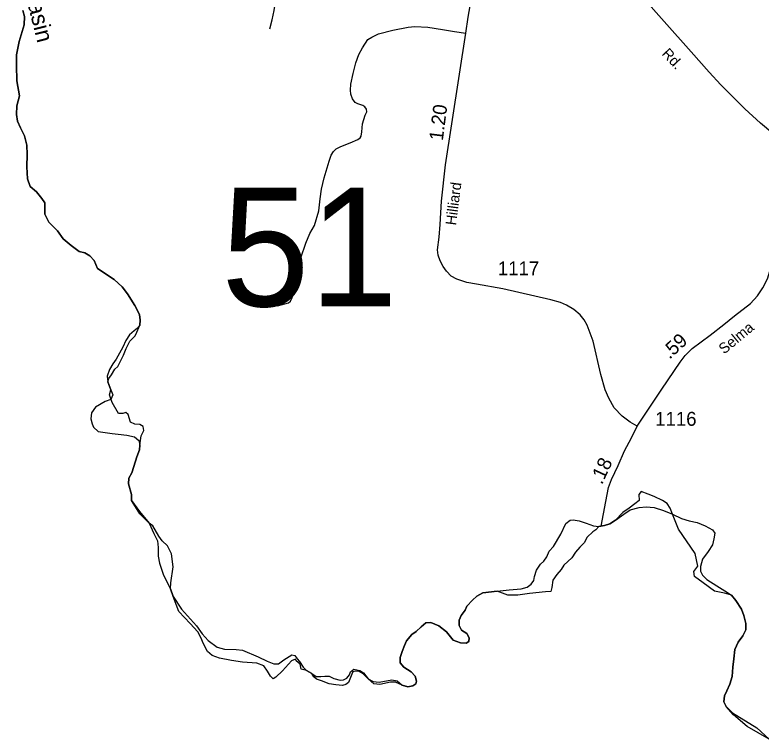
# Model space of a CAD drawing. Extents: x 2220236 to 2384410, y 720751 to 894131.
# Drawn here: x 2225880 to 2232586, y 728508 to 735017 of the extents above; entities that cross this region are included whole.
import ezdxf

# ---------------------------------------------------------------- set-up
doc = ezdxf.new("R2010")
doc.units = 0
doc.layers.add('Default', color=7, linetype='Continuous')

msp = doc.modelspace()

# ---------------------------------------------------------------- linework, layer by layer
at = {"layer": 'Default'}
for points in [[(2232692.6, 733951.9), (2232579.6, 734044.1), (2232441.4, 734172.9), (2232224.1, 734388.6), (2232119.8, 734501.7), (2231956.3, 734684.3), (2231714.7, 734959.2), (2231525.1, 735175), (2231309.5, 735416.8), (2231102.6, 735644.7), (2230880.1, 735870.9), (2230706.2, 736076.2), (2230532.4, 736279.7), (2230355, 736476.3)], [(2228171.9, 734892.5), (2228192.8, 734973.4), (2228211, 735056.9), (2228221.5, 735132.5), (2228221.5, 735210.8), (2228216.3, 735286.5), (2228195.4, 735417), (2228158.9, 735610.1), (2228135.4, 735711.9), (2228078, 735878.9), (2228031.1, 736009.4), (2227984.2, 736134.6), (2227932, 736265.1), (2227903.3, 736359.1), (2227895.5, 736400.8)], [(2231473, 731321.4), (2231408.7, 731356.2), (2231336.5, 731410.1), (2231265.2, 731486.7), (2231216.5, 731571.9), (2231186.1, 731646.7), (2231147, 731785.9), (2231075.7, 732083.4), (2231024.4, 732229.6), (2230996.6, 732276.5), (2230960.1, 732320), (2230902.7, 732368.7), (2230838.4, 732407), (2230782.7, 732431.4), (2230695.8, 732455.7), (2230266.4, 732554.9), (2230029.9, 732596.6), (2229943, 732610.6), (2229852.6, 732641.9), (2229800.4, 732669.7), (2229758.7, 732713.2), (2229727.4, 732756.7), (2229701.3, 732805.4), (2229683.9, 732857.6), (2229678.7, 732906.3), (2229692.6, 733019.4), (2229703, 733134.2), (2229715.2, 733343), (2229750.8, 733670.1), (2229932.5, 734853.1), (2229954.3, 734997.5), (2229976.9, 735131.5)], [(2225951.6, 735056.8), (2225965.5, 735004), (2225962.7, 734929), (2225946.1, 734867.9), (2225916.9, 734779), (2225894.7, 734659.6), (2225894.7, 734562.4), (2225897.5, 734423.5), (2225919.7, 734290.2), (2225897.5, 734201.3), (2225894.7, 734120.8), (2225903, 734062.5), (2225930.8, 734001.4), (2225966.9, 733929.1), (2225986.3, 733845.8), (2225989.1, 733762.5), (2225986.3, 733651.4), (2225991.9, 733543.1), (2226016.8, 733473.6), (2226075.1, 733426.4), (2226122.3, 733368.1), (2226147.3, 733329.2), (2226147.3, 733268.1), (2226147.3, 733226.5), (2226186.2, 733154.2), (2226263.9, 733076.5), (2226313.8, 733004.3), (2226386, 732943.2), (2226458.2, 732890.4), (2226508.2, 732879.3), (2226552.6, 732851.5), (2226591.4, 732809.8), (2226622, 732737.6), (2226771.9, 732637.6), (2226842.6, 732573.8), (2226892.6, 732509.9), (2226956.4, 732404.3), (2227000.9, 732323.8), (2227006.4, 732273.8), (2227003.6, 732229.4), (2226981.4, 732201.6), (2226950.9, 732176.6), (2226909.3, 732140.5), (2226875.9, 732090.5), (2226851, 732029.4), (2226791.3, 731923.8), (2226760.8, 731882.2), (2226730.2, 731829.4), (2226708, 731771.1), (2226713.6, 731718.3), (2226741.3, 731646.1), (2226759.4, 731601.7), (2226742.7, 731560), (2226690, 731543.3), (2226603.9, 731490.6), (2226567.8, 731440.6), (2226562.3, 731385), (2226573.4, 731340.6), (2226587.3, 731310), (2226628.9, 731273.9), (2226690, 731262.8), (2226753.8, 731254.5), (2226809.3, 731248.9), (2226884.3, 731240.6), (2226953.7, 731223.9), (2226992.5, 731190.6), (2227003.6, 731148.9), (2226998.1, 731107.3), (2226975.9, 731043.4), (2226948.1, 730957.3), (2226931.5, 730901.7), (2226903.7, 730851.8), (2226900.9, 730801.8), (2226928.7, 730707.3), (2226928.7, 730651.8)], [(2226313.8, 733004.3), (2226263.9, 733076.5), (2226186.2, 733154.2), (2226147.3, 733226.5), (2226147.3, 733268.1), (2226147.3, 733329.2), (2226122.3, 733368.1), (2226075.1, 733426.4), (2226016.8, 733473.7), (2225991.9, 733543.1), (2225986.3, 733651.4), (2225989.1, 733762.5), (2225986.3, 733845.8), (2225966.9, 733929.2), (2225930.8, 734001.4), (2225903, 734062.5), (2225894.7, 734120.8), (2225897.5, 734201.3), (2225919.7, 734290.2), (2225897.5, 734423.5), (2225894.7, 734562.4), (2225894.7, 734659.6), (2225916.9, 734779), (2225946.1, 734867.9), (2225962.7, 734929), (2225965.5, 735004), (2225951.6, 735056.8)], [(2228239.1, 732403.5), (2228305.2, 732420.9), (2228339.9, 732429.6), (2228357.3, 732445.3), (2228373, 732476.6), (2228388.6, 732516.6), (2228418.2, 732643.6), (2228433.8, 732760.2), (2228449.5, 732835), (2228494.7, 732965.5), (2228531.2, 733052.5), (2228573.8, 733125.5), (2228612, 733256), (2228624.2, 733363.9), (2228636.4, 733450.9), (2228660.7, 733551.8), (2228704.2, 733701.4), (2228723.3, 733755.3), (2228742.4, 733790.1), (2228768.5, 733812.7), (2228810.2, 733835.3), (2228893.7, 733866.7), (2228963.2, 733896.2), (2228984.1, 733911.9), (2228992.8, 733927.6), (2228998, 733965.8), (2229005, 734037.2), (2229029.3, 734115.4), (2229041.5, 734146.8), (2229039.7, 734171.1), (2229024.1, 734192), (2229006.7, 734204.2), (2228963.2, 734218.1), (2228938.9, 734230.3), (2228912.8, 734261.6), (2228898.9, 734305.1), (2228894.6, 734341.6), (2228899.8, 734395.5), (2228920.6, 734491.2), (2228943.2, 734585.2), (2228971.1, 734661.7), (2229002.4, 734722.6), (2229051, 734795.7), (2229087.6, 734818.3), (2229147, 734846.6), (2229277.1, 734880.9), (2229414.4, 734907), (2229475.3, 734912.3), (2229591.8, 734907), (2229722.2, 734886.2), (2229830, 734868.8), (2229932.5, 734853.1)], [(2231473, 731321.4), (2231692.9, 731653.7), (2231858.1, 731895.5), (2231905, 731956.4), (2231967.6, 732017.3), (2232127.7, 732138.2), (2232250.8, 732233.1), (2232346.2, 732311.9), (2232491.2, 732422.9), (2232554.6, 732491.6), (2232602.2, 732565.3), (2232644, 732643.6), (2232664.8, 732714.9), (2232675.3, 732775.8), (2232685.7, 732847.2), (2232684, 732944.6), (2232687.4, 733257.7), (2232692.6, 733951.9)], [(2226928.7, 730651.8), (2226928.7, 730707.3), (2226900.9, 730801.8), (2226903.7, 730851.8), (2226931.5, 730901.7), (2226948.1, 730957.3), (2226975.9, 731043.4), (2226998.1, 731107.3), (2227003.6, 731148.9), (2227015.3, 731234.3), (2227037.1, 731282.7), (2227032.3, 731317.8), (2227002, 731335.9), (2226958.5, 731337.1), (2226917.3, 731357.7), (2226898, 731426.7), (2226877.4, 731444.8), (2226849.6, 731433.9), (2226812.1, 731433.9), (2226755.2, 731534.3), (2226728.6, 731603.3), (2226741.3, 731646.1), (2226713.6, 731718.3), (2226724.8, 731749.1), (2226748.3, 731781), (2226778.9, 731833.7), (2226805.7, 731856.8), (2226854.3, 731957.3), (2226879.6, 732019.6), (2226913, 732083.8), (2226959.7, 732133.7), (2226976.6, 732165.3), (2227003.6, 732229.4), (2227006.4, 732273.8), (2227000.9, 732323.8), (2226956.4, 732404.3), (2226892.6, 732509.9), (2226842.6, 732573.8), (2226771.9, 732637.6), (2226622, 732737.6), (2226591.4, 732809.8), (2226552.6, 732851.5), (2226508.2, 732879.3), (2226458.2, 732890.4), (2226386, 732943.2), (2226313.8, 733004.3)], [(2231149, 730421.9), (2231189.6, 730642.9), (2231214.8, 730768.2), (2231241.7, 730841.2), (2231300.9, 730968.2), (2231360, 731098.7), (2231420.8, 731215.3), (2231473, 731321.4)], [(2232659.3, 728507.6), (2232460.8, 728621.8), (2232338.5, 728726.9), (2232272.1, 728799.2), (2232249.9, 728843.7), (2232258.2, 728896.4), (2232277.6, 728940.9), (2232305.4, 729002), (2232324.8, 729071.4), (2232333.1, 729154.7), (2232340.1, 729229.7), (2232351.2, 729313.1), (2232381.7, 729379.7), (2232423.4, 729435.3), (2232448.3, 729490.8), (2232448.3, 729546.4), (2232431.7, 729618.6), (2232409.5, 729674.1), (2232359.5, 729751.9), (2232320.7, 729801.9), (2232257.5, 729820), (2232167.9, 729838.2), (2232065.7, 729912.9), (2231988.9, 729967.6), (2231981.6, 730013.6), (2232019.1, 730063.2), (2231992.5, 730175.7), (2231843.7, 730393.5), (2231790.5, 730529.6), (2231768.7, 730583.4), (2231742.1, 730624.6), (2231699.7, 730653.6), (2231624.7, 730687.5), (2231572.7, 730709.2), (2231509.8, 730733.4), (2231486.8, 730705.6), (2231489.2, 730652.4), (2231451.3, 730623.5), (2231400.6, 730584), (2231342.3, 730545.2), (2231277, 730474), (2231227, 730443.5), (2231179.8, 730426.8), (2231127.1, 730418.5), (2231099.9, 730389.2), (2231074.9, 730370.8), (2231023.5, 730322.1), (2230995.6, 730272.5)], [(2226928.7, 730651.8), (2227000.9, 730554.6), (2227085.5, 730449), (2227127.2, 730354.6), (2227160.5, 730290.7), (2227168.8, 730229.6), (2227168.8, 730151.8), (2227179.9, 730088), (2227216, 729982.4), (2227278.4, 729857.4), (2227303.4, 729788), (2227375.6, 729676.9), (2227511.6, 729524.1), (2227564.3, 729454.7), (2227617.1, 729393.6), (2227697.6, 729335.3), (2227764.2, 729315.8), (2227869.7, 729313.1), (2227926.6, 729307.5), (2228065.4, 729246.4), (2228145.9, 729207.5), (2228206.9, 729185.3), (2228248.6, 729185.3), (2228295.8, 729218.6), (2228369.3, 729265.8), (2228394.3, 729257.5), (2228416.5, 729229.7), (2228438.7, 729204.7), (2228469.2, 729154.7), (2228499.8, 729124.2), (2228549.7, 729096.4), (2228588.6, 729071.4), (2228630.2, 729071.4), (2228666.3, 729074.2), (2228705.2, 729074.2), (2228746.8, 729052), (2228802.3, 729038.1), (2228832.9, 729040.9), (2228863.4, 729054.8), (2228885.6, 729085.3), (2228896.7, 729113.1), (2228927.3, 729135.3), (2228980, 729124.2), (2229013.3, 729102), (2229054.9, 729049.2), (2229099.4, 729024.2), (2229154.9, 729018.6), (2229268.7, 729040.9), (2229315.9, 729029.8), (2229360.3, 728993.6), (2229410.2, 728977), (2229457.4, 728985.3), (2229482.4, 729004.8), (2229488, 729027), (2229478.2, 729074.2), (2229442.2, 729113.1), (2229375.5, 729154.7), (2229342.2, 729193.6), (2229342.2, 729240.8), (2229358.9, 729293.6), (2229381.1, 729349.2), (2229400.5, 729390.8), (2229447.7, 729446.4), (2229486.6, 729474.1), (2229531, 729515.8), (2229572.6, 729551.9), (2229617, 729554.7), (2229689.2, 729524.1), (2229758.6, 729471.4), (2229819.7, 729396.4), (2229883.5, 729371.4), (2229936.3, 729368.6), (2229958.5, 729385.3), (2229961.2, 729418.6), (2229941.8, 729457.5), (2229894.6, 729488), (2229872.4, 729529.7), (2229872.4, 729576.9), (2229890.5, 729618.6), (2229926.5, 729665.8), (2229940.4, 729701.9), (2229993.2, 729757.4), (2230032, 729790.8), (2230084.8, 729821.3), (2230215.2, 729838), (2230323.5, 729849.1), (2230429, 729857.4), (2230484.5, 729874.1), (2230520.6, 729899.1), (2230542.8, 729932.4), (2230551.1, 729968.5), (2230567.7, 730026.9), (2230603.8, 730079.6), (2230634.4, 730107.4), (2230659.3, 730146.3), (2230681.6, 730196.3), (2230720.4, 730237.9), (2230787, 730349), (2230830.1, 730446.2), (2230871.7, 730474), (2230896.7, 730479.6)], [(2229410.2, 728977), (2229360.3, 728993.6), (2229300.7, 729020.3), (2229254.7, 729018.5), (2229160, 728997.2), (2229104.5, 729002.8), (2229054.9, 729049.2), (2229009.1, 729092.9), (2228975.2, 729115.9), (2228937.7, 729118.3), (2228917, 729110.8), (2228907.5, 729091.8), (2228877.8, 729016.2), (2228854.8, 728998.3), (2228824.7, 728988.6), (2228764.2, 728995.1), (2228704.3, 729004.2), (2228635.3, 729031.2), (2228590.5, 729047), (2228566.3, 729066.3), (2228549.7, 729096.4), (2228499.8, 729124.2), (2228453.8, 729136.5), (2228442.9, 729182.5), (2228409, 729211.5), (2228400.6, 729226), (2228366.7, 729210.3), (2228338.9, 729180), (2228284.4, 729120.8), (2228226.4, 729063.9), (2228201, 729050.6), (2228176.8, 729072.4), (2228150.1, 729119.5), (2228116.3, 729166.7), (2228053.4, 729188.5), (2227925.7, 729199.1), (2227826.3, 729212.9), (2227719.7, 729235.1), (2227651.8, 729259.7), (2227610.6, 729296.2), (2227574.3, 729362.7), (2227550.1, 729422), (2227524.7, 729471.6), (2227455.7, 729547.8), (2227351.7, 729655.5), (2227303.4, 729788), (2227278.4, 729857.4), (2227282.7, 729911.5), (2227302.8, 730055.3), (2227286.6, 730171.8), (2227251.9, 730243.4), (2227203.3, 730290.4), (2227174, 730331.5), (2227119.5, 730423.9), (2227085.5, 730449), (2227002.8, 730531.3), (2226928.7, 730651.8)], [(2230896.7, 730479.6), (2230952.2, 730468.5), (2231013.3, 730449), (2231079.9, 730424), (2231127.1, 730418.5), (2231179.8, 730426.8), (2231227, 730443.5), (2231277, 730474), (2231351.9, 730529.6), (2231410.2, 730568.5), (2231490.7, 730587.9), (2231554.5, 730596.2), (2231623.9, 730587.9), (2231710, 730562.9), (2231790.5, 730529.6), (2231871, 730490.7), (2231940.4, 730468.5), (2232012.5, 730454.6), (2232084.7, 730424), (2232148.6, 730387.9), (2232169.4, 730357.4), (2232161, 730307.4), (2232149.9, 730254.6), (2232111.1, 730193.5), (2232058.3, 730124.1), (2232041.7, 730060.2), (2232041.7, 730018.5), (2232058.3, 729979.6), (2232097.2, 729940.8), (2232187.4, 729885.2), (2232259.6, 729840.8), (2232320.7, 729801.9), (2232359.5, 729751.9), (2232409.5, 729674.1), (2232431.7, 729618.6), (2232448.3, 729546.4), (2232448.3, 729490.8), (2232423.4, 729435.3), (2232381.7, 729379.7), (2232351.2, 729313.1), (2232340.1, 729229.7), (2232333.1, 729154.7), (2232324.8, 729071.4), (2232305.4, 729002), (2232277.6, 728940.9), (2232258.2, 728896.4), (2232249.9, 728843.7), (2232272.1, 728799.2), (2232330.4, 728743.7), (2232548.3, 728607.6), (2232659.3, 728507.6)], [(2230995.6, 730272.5), (2230958.1, 730233.8), (2230919.4, 730186.6), (2230885.8, 730136.6), (2230813.3, 730071.7), (2230788.3, 730032.8), (2230750.9, 729988), (2230714.8, 729935.2), (2230704.8, 729871), (2230696.5, 729834.9), (2230649.8, 729829.8), (2230503.9, 729814.8), (2230400.9, 729801.9), (2230310.8, 729799.8), (2230215.2, 729838), (2230084.8, 729821.3), (2230032, 729790.8), (2229993.2, 729757.4), (2229940.4, 729701.9), (2229926.5, 729665.8), (2229890.5, 729618.6), (2229872.4, 729576.9), (2229872.4, 729529.7), (2229894.6, 729488), (2229941.8, 729457.5), (2229961.2, 729418.6), (2229958.5, 729385.3), (2229936.3, 729368.6), (2229883.5, 729371.4), (2229819.7, 729396.4), (2229758.6, 729471.4), (2229689.2, 729524.1), (2229617, 729554.7), (2229572.6, 729551.9), (2229531, 729515.8), (2229486.6, 729474.1), (2229447.7, 729446.4), (2229400.5, 729390.8), (2229381.1, 729349.2), (2229358.9, 729293.6), (2229342.2, 729240.8), (2229342.2, 729193.6), (2229375.5, 729154.7), (2229442.2, 729113.1), (2229478.2, 729074.2), (2229488, 729027), (2229482.4, 729004.8), (2229457.4, 728985.3), (2229410.2, 728977)]]:
    msp.add_lwpolyline(points, dxfattribs=at)

# ---------------------------------------------------------------- texts
for s, height, rotation, p in [('Moccasin', 150, 284.21531, (2225875.9, 735579.6)), ('Rd.', 95, 313.22044, (2231688, 734663.5)), ('1.20', 125, 82.69146, (2229725.6, 733881.3)), ('Hilliard', 95, 82.69146, (2229844, 733122.2)), ('Selma', 95, 39.5642, (2232253.6, 731963.3)), ('.59', 125, 42.46553, (2231763.2, 731917.3)), ('.18', 125, 64.99667, (2231155.4, 730789.3))]:
    msp.add_text(s, height=height, rotation=rotation, dxfattribs=at).set_placement(p)
for s, height, p in [('51', 1066.27, (2227734.6, 732398)), ('1117', 125, (2230220, 732676.5)), ('1116', 125, (2231634.1, 731324))]:
    msp.add_text(s, height=height, dxfattribs=at).set_placement(p)

doc.saveas('drawing.dxf')
